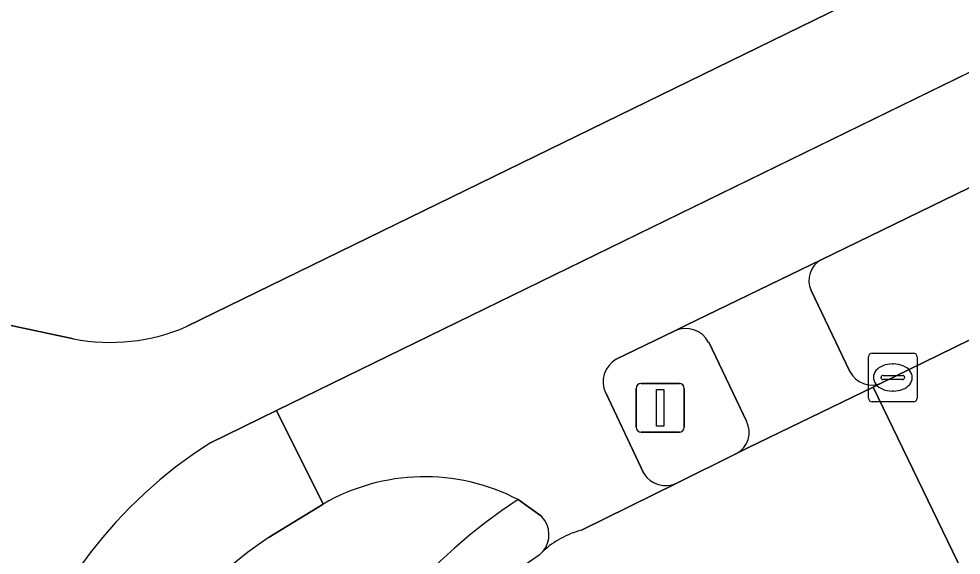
# Model space of a CAD drawing. Extents: x 160455 to 162082, y 388339 to 389736.
# Drawn here: x 160864.98 to 160884.4, y 389073.25 to 389084.3 of the extents above; entities that cross this region are included whole.
import ezdxf

# ---------------------------------------------------------------- set-up
doc = ezdxf.new("R2010")
doc.units = 0
for name, color, linetype in [('IMGEO_Erf', 7, 'Continuous'), ('IMGEO_Fietspad_gesloten', 7, 'Continuous'), ('IMGEO_Kolk', 7, 'Continuous'), ('IMGEO_Lichtmast', 7, 'Continuous'), ('IMGEO_Rijbaan_lokaal_gesloten', 7, 'Continuous'), ('IMGEO_Rijbaan_lokaal_open', 7, 'Continuous'), ('IMGEO_Verkeerseiland_open', 7, 'Continuous'), ('IMGEO_Voetpad_open', 7, 'Continuous')]:
    doc.layers.add(name, color=color, linetype=linetype)

msp = doc.modelspace()

# ---------------------------------------------------------------- linework, layer by layer
at = {"layer": 'IMGEO_Erf'}
for points in [[(160868.431, 389077.96), (160937.126, 389111.479), (160937.033, 389111.664), (160937.129, 389111.739), (160937.492, 389112.115), (160937.759, 389112.563), (160937.917, 389113.06), (160937.958, 389113.58), (160937.879, 389114.096), (160933.512, 389122.983), (160933.413, 389123.184), (160932.742, 389124.595), (160930.122, 389129.896)], [(160809.407, 389089.76), (160813.621, 389088.879), (160863.647, 389078.231), (160866.103, 389077.708)]]:
    msp.add_lwpolyline(points, dxfattribs=at)
msp.add_arc((160866.862, 389081.573), 3.939, 258.8872, 293.469, dxfattribs=at)
at = {"layer": 'IMGEO_Fietspad_gesloten'}
for points in [[(161132.774, 389204.546), (161021.386, 389150.057), (161000, 389139.59), (160954.879, 389117.505), (160945.498, 389112.928), (160870.289, 389076.234), (160871.246, 389074.304)], [(160877.286, 389077.286), (160878.495, 389077.876), (160878.733, 389077.992), (160881.51, 389079.336), (160886.826, 389081.919)], [(160877.855, 389074.932), (160877.071, 389076.594)], [(160870.135, 389073.622), (160871.246, 389074.304), (160870.289, 389076.234), (160868.911, 389075.561)], [(160876.575, 389073.765), (160878.538, 389074.733)], [(160875.267, 389074.397), (160875.757, 389074.045)]]:
    msp.add_lwpolyline(points, dxfattribs=at)
for centre, radius, start, end in [((160877.549, 389076.825), 0.531, 119.7142, 205.7664), ((160874.081, 389067.463), 9.607, 122.5536, 201.6166), ((160873.341, 389070.679), 4.187, 62.6168, 120.0331), ((160878.315, 389075.238), 0.552, 213.6775, 293.8343), ((160875.357, 389073.674), 0.545, 320.719, 42.8008), ((160874.279, 389067.275), 7.58, 123.1402, 187.9567), ((160877.013, 389072.02), 1.799, 104.0992, 133.3233)]:
    msp.add_arc(centre, radius, start, end, dxfattribs=at)
at = {"layer": 'IMGEO_Kolk'}
for p, q in [((160882.489, 389076.485), (160882.489, 389077.337)), ((160882.564, 389077.411), (160883.416, 389077.411)), ((160883.49, 389077.337), (160883.49, 389076.485)), ((160882.977, 389077.191), (160883.002, 389077.191)), ((160882.748, 389076.905), (160882.748, 389076.917)), ((160882.791, 389076.954), (160883.189, 389076.954)), ((160883.232, 389076.917), (160883.232, 389076.905)), ((160883.186, 389076.868), (160882.788, 389076.868)), ((160883, 389076.631), (160882.975, 389076.631)), ((160883.416, 389076.411), (160882.564, 389076.411))]:
    msp.add_line(p, q, dxfattribs=at)
for points in [[(160882.489, 389076.485), (160882.489, 389077.337)], [(160882.564, 389077.411), (160883.416, 389077.411)], [(160883.49, 389077.337), (160883.49, 389076.485)], [(160883.416, 389076.411), (160882.564, 389076.411)]]:
    msp.add_lwpolyline(points, dxfattribs=at)
for centre, radius, start, end in [((160882.566, 389077.335), 0.0765, 91.552, 178.448), ((160882.566, 389077.335), 0.0765, 91.552, 178.448), ((160883.414, 389077.335), 0.0765, 1.552, 88.448), ((160883.414, 389077.335), 0.0765, 1.552, 88.448), ((160882.788, 389076.914), 0.0403, 85.8775, 175.7526), ((160882.785, 389076.904), 0.0366, 178.938, 274.7102), ((160883.189, 389076.911), 0.043, 264.8664, 352.4533), ((160883.193, 389076.916), 0.0386, 1.7309, 96.639), ((160882.566, 389076.487), 0.0765, 181.552, 268.448), ((160882.566, 389076.487), 0.0765, 181.552, 268.448), ((160883.414, 389076.487), 0.0765, 271.552, 358.448), ((160883.414, 389076.487), 0.0765, 271.552, 358.448)]:
    msp.add_arc(centre, radius, start, end, dxfattribs=at)
for centre, major_axis, ratio, start_param, end_param in [((160882.976, 389076.911), (-0.387, 0.002), 0.722429, 4.712389, 7.853982), ((160883.001, 389076.911), (-0.39, 0.002), 0.717154, 1.570796, 4.712389)]:
    msp.add_ellipse(centre, major_axis=major_axis, ratio=ratio, start_param=start_param, end_param=end_param, dxfattribs=at)
at = {"layer": 'IMGEO_Lichtmast'}
for p, q in [((160877.801, 389076.787), (160878.591, 389076.787)), ((160878.591, 389076.787), (160877.801, 389076.787)), ((160877.701, 389075.887), (160877.701, 389076.687)), ((160877.701, 389076.687), (160877.701, 389075.887)), ((160878.691, 389076.687), (160878.691, 389075.887)), ((160878.691, 389075.887), (160878.691, 389076.687)), ((160878.591, 389075.787), (160877.801, 389075.787)), ((160877.801, 389075.787), (160878.591, 389075.787))]:
    msp.add_line(p, q, dxfattribs=at)
msp.add_lwpolyline([(160878.121, 389076.662), (160878.271, 389076.662), (160878.271, 389075.912), (160878.121, 389075.912), (160878.121, 389076.662)], dxfattribs=at)
for centre, start, end in [((160877.801, 389076.687), 90, 180), ((160877.801, 389076.687), 90, 180), ((160878.591, 389076.687), 0, 90), ((160878.591, 389076.687), 360, 90), ((160877.801, 389075.887), 180, 270), ((160877.801, 389075.887), 180, 270), ((160878.591, 389075.887), 270, 0), ((160878.591, 389075.887), 270, 0)]:
    msp.add_arc(centre, 0.1, start, end, dxfattribs=at)
at = {"layer": 'IMGEO_Rijbaan_lokaal_gesloten'}
for points in [[(160900.911, 389085.639), (160891.458, 389081.036), (160888.387, 389079.541), (160885.193, 389077.986), (160883.315, 389077.071), (160882.76, 389076.798), (160882.584, 389076.713), (160885.45, 389070.796), (160886.099, 389071.097), (160889.123, 389072.607), (160896.263, 389076.092), (160901.626, 389078.709), (160903.64, 389079.692), (160918.57, 389087.066)], [(160885.45, 389070.796), (160882.584, 389076.713), (160879.998, 389075.46), (160879.769, 389075.346), (160878.538, 389074.733), (160876.575, 389073.765)], [(160875.779, 389073.329), (160875.702, 389073.252)]]:
    msp.add_lwpolyline(points, dxfattribs=at)
for centre, radius, start, end in [((160877.013, 389072.02), 1.799, 104.0992, 133.3233), ((160881.418, 389064.805), 10.199, 124.0877, 185.7905)]:
    msp.add_arc(centre, radius, start, end, dxfattribs=at)
at = {"layer": 'IMGEO_Rijbaan_lokaal_open'}
for points in [[(160875.757, 389074.045), (160875.267, 389074.397)], [(160871.246, 389074.304), (160870.135, 389073.622)], [(160875.702, 389073.252), (160875.779, 389073.329)]]:
    msp.add_lwpolyline(points, dxfattribs=at)
for centre, radius, start, end in [((160873.341, 389070.679), 4.187, 62.6168, 120.0331), ((160881.503, 389064.859), 11.396, 123.1765, 188.5184), ((160881.503, 389064.859), 11.396, 123.1765, 188.5184), ((160875.357, 389073.674), 0.545, 320.719, 42.8008), ((160874.279, 389067.275), 7.58, 123.1402, 187.9567), ((160881.418, 389064.805), 10.199, 124.0877, 185.7905)]:
    msp.add_arc(centre, radius, start, end, dxfattribs=at)
at = {"layer": 'IMGEO_Verkeerseiland_open'}
for points in [[(160887.178, 389081.194), (160886.826, 389081.919), (160881.51, 389079.336)], [(160881.306, 389078.706), (160882.105, 389077.036)], [(160878.495, 389077.876), (160877.286, 389077.286)], [(160882.76, 389076.798), (160883.315, 389077.071), (160885.193, 389077.986)], [(160879.971, 389076.01), (160879.194, 389077.636)], [(160877.071, 389076.594), (160877.855, 389074.932)], [(160878.538, 389074.733), (160879.769, 389075.346)]]:
    msp.add_lwpolyline(points, dxfattribs=at)
for centre, radius, start, end in [((160881.743, 389078.913), 0.483, 118.8125, 205.3026), ((160878.715, 389077.379), 0.543, 28.2007, 113.8997), ((160877.549, 389076.825), 0.531, 119.7142, 205.7664), ((160882.556, 389077.258), 0.503, 206.1715, 293.8904), ((160879.537, 389075.779), 0.491, 298.1417, 28.017), ((160878.315, 389075.238), 0.552, 213.6775, 293.8343)]:
    msp.add_arc(centre, radius, start, end, dxfattribs=at)
at = {"layer": 'IMGEO_Voetpad_open'}
for points in [[(160868.911, 389075.561), (160870.289, 389076.234), (160945.498, 389112.928), (160944.406, 389115.031), (160937.126, 389111.479), (160868.431, 389077.96)], [(160881.51, 389079.336), (160878.733, 389077.992), (160878.495, 389077.876)], [(160882.105, 389077.036), (160881.306, 389078.706)], [(160866.103, 389077.708), (160863.647, 389078.231), (160862.813, 389074.395), (160861.648, 389069.036), (160860.299, 389065.39)], [(160879.194, 389077.636), (160879.971, 389076.01)], [(160879.769, 389075.346), (160879.998, 389075.46), (160882.584, 389076.713), (160882.76, 389076.798)]]:
    msp.add_lwpolyline(points, dxfattribs=at)
for centre, radius, start, end in [((160881.743, 389078.913), 0.483, 118.8125, 205.3026), ((160866.862, 389081.573), 3.939, 258.8872, 293.469), ((160878.715, 389077.379), 0.543, 28.2007, 113.8997), ((160882.556, 389077.258), 0.503, 206.1715, 293.8904), ((160879.537, 389075.779), 0.491, 298.1417, 28.017), ((160874.081, 389067.463), 9.607, 122.5536, 201.6166)]:
    msp.add_arc(centre, radius, start, end, dxfattribs=at)

doc.saveas('drawing.dxf')
